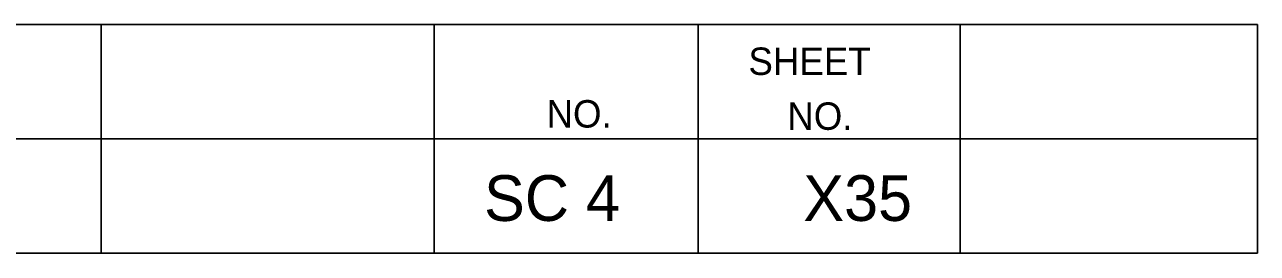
# Model space of a CAD drawing. Extents: x 1000 to 1162, y 999 to 8520.
# Drawn here: x 1148.08 to 1161.56, y 5010.05 to 5012.55 of the extents above; entities that cross this region are included whole.
import ezdxf

# ---------------------------------------------------------------- set-up
doc = ezdxf.new("R2010")
doc.units = 0
doc.layers.add('Level 20', color=7, linetype='Continuous')
doc.layers.add('Level 3', color=7, linetype='Continuous')

msp = doc.modelspace()

# ---------------------------------------------------------------- linework, layer by layer
at = {"layer": 'Level 3'}
for p, q in [((1133.055, 5012.546), (1161.555, 5012.546)), ((1133.055, 5012.546), (1161.555, 5012.546)), ((1133.055, 5012.546), (1161.555, 5012.546)), ((1133.055, 5012.546), (1161.555, 5012.546)), ((1133.055, 5012.546), (1161.555, 5012.546)), ((1133.055, 5012.546), (1161.555, 5012.546)), ((1133.055, 5012.546), (1161.555, 5012.546)), ((1133.055, 5012.546), (1161.555, 5012.546)), ((1133.055, 5012.546), (1161.555, 5012.546)), ((1133.055, 5012.546), (1161.555, 5012.546)), ((1133.055, 5012.546), (1161.555, 5012.546)), ((1133.055, 5012.546), (1161.555, 5012.546)), ((1133.055, 5012.546), (1161.555, 5012.546)), ((1133.055, 5012.546), (1161.555, 5012.546)), ((1133.055, 5012.546), (1161.555, 5012.546)), ((1133.055, 5012.546), (1161.555, 5012.546)), ((1133.055, 5012.546), (1161.555, 5012.546)), ((1133.055, 5012.546), (1161.555, 5012.546)), ((1133.055, 5012.546), (1161.555, 5012.546)), ((1133.055, 5012.546), (1161.555, 5012.546)), ((1133.055, 5012.546), (1161.555, 5012.546)), ((1133.055, 5012.546), (1161.555, 5012.546)), ((1133.055, 5012.546), (1161.555, 5012.546)), ((1133.055, 5012.546), (1161.555, 5012.546)), ((1133.055, 5012.546), (1161.555, 5012.546)), ((1133.055, 5012.546), (1161.555, 5012.546)), ((1133.055, 5012.546), (1161.555, 5012.546)), ((1133.055, 5012.546), (1161.555, 5012.546)), ((1133.055, 5012.546), (1161.555, 5012.546)), ((1133.055, 5012.546), (1161.555, 5012.546)), ((1133.055, 5012.546), (1161.555, 5012.546)), ((1133.055, 5012.546), (1161.555, 5012.546)), ((1133.055, 5012.546), (1161.555, 5012.546)), ((1148.913, 5012.546), (1148.913, 5010.046)), ((1148.913, 5012.546), (1148.913, 5010.046)), ((1148.913, 5012.546), (1148.913, 5010.046)), ((1148.913, 5012.546), (1148.913, 5010.046)), ((1148.913, 5012.546), (1148.913, 5010.046)), ((1148.913, 5012.546), (1148.913, 5010.046)), ((1148.913, 5012.546), (1148.913, 5010.046)), ((1148.913, 5012.546), (1148.913, 5010.046)), ((1148.913, 5012.546), (1148.913, 5010.046)), ((1148.913, 5012.546), (1148.913, 5010.046)), ((1148.913, 5012.546), (1148.913, 5010.046)), ((1148.913, 5012.546), (1148.913, 5010.046)), ((1148.913, 5012.546), (1148.913, 5010.046)), ((1148.913, 5012.546), (1148.913, 5010.046)), ((1148.913, 5012.546), (1148.913, 5010.046)), ((1148.913, 5012.546), (1148.913, 5010.046)), ((1148.913, 5012.546), (1148.913, 5010.046)), ((1148.913, 5012.546), (1148.913, 5010.046)), ((1148.913, 5012.546), (1148.913, 5010.046)), ((1148.913, 5012.546), (1148.913, 5010.046)), ((1148.913, 5012.546), (1148.913, 5010.046)), ((1148.913, 5012.546), (1148.913, 5010.046)), ((1148.913, 5012.546), (1148.913, 5010.046)), ((1148.913, 5012.546), (1148.913, 5010.046)), ((1148.913, 5012.546), (1148.913, 5010.046)), ((1148.913, 5012.546), (1148.913, 5010.046)), ((1148.913, 5012.546), (1148.913, 5010.046)), ((1148.913, 5012.546), (1148.913, 5010.046)), ((1148.913, 5012.546), (1148.913, 5010.046)), ((1148.913, 5012.546), (1148.913, 5010.046)), ((1148.913, 5012.546), (1148.913, 5010.046)), ((1148.913, 5012.546), (1148.913, 5010.046)), ((1148.913, 5012.546), (1148.913, 5010.046)), ((1152.554, 5012.546), (1152.554, 5010.046)), ((1152.554, 5012.546), (1152.554, 5010.046)), ((1152.554, 5012.546), (1152.554, 5010.046)), ((1152.554, 5012.546), (1152.554, 5010.046)), ((1152.554, 5012.546), (1152.554, 5010.046)), ((1152.554, 5012.546), (1152.554, 5010.046)), ((1152.554, 5012.546), (1152.554, 5010.046)), ((1152.554, 5012.546), (1152.554, 5010.046)), ((1152.554, 5012.546), (1152.554, 5010.046)), ((1152.554, 5012.546), (1152.554, 5010.046)), ((1152.554, 5012.546), (1152.554, 5010.046)), ((1152.554, 5012.546), (1152.554, 5010.046)), ((1152.554, 5012.546), (1152.554, 5010.046)), ((1152.554, 5012.546), (1152.554, 5010.046)), ((1152.554, 5012.546), (1152.554, 5010.046)), ((1152.554, 5012.546), (1152.554, 5010.046)), ((1152.554, 5012.546), (1152.554, 5010.046)), ((1152.554, 5012.546), (1152.554, 5010.046)), ((1152.554, 5012.546), (1152.554, 5010.046)), ((1152.554, 5012.546), (1152.554, 5010.046)), ((1152.554, 5012.546), (1152.554, 5010.046)), ((1152.554, 5012.546), (1152.554, 5010.046)), ((1152.554, 5012.546), (1152.554, 5010.046)), ((1152.554, 5012.546), (1152.554, 5010.046)), ((1152.554, 5012.546), (1152.554, 5010.046)), ((1152.554, 5012.546), (1152.554, 5010.046)), ((1152.554, 5012.546), (1152.554, 5010.046)), ((1152.554, 5012.546), (1152.554, 5010.046)), ((1152.554, 5012.546), (1152.554, 5010.046)), ((1152.554, 5012.546), (1152.554, 5010.046)), ((1152.554, 5012.546), (1152.554, 5010.046)), ((1152.554, 5012.546), (1152.554, 5010.046)), ((1152.554, 5012.546), (1152.554, 5010.046)), ((1155.44, 5012.546), (1155.44, 5010.046)), ((1155.44, 5012.546), (1155.44, 5010.046)), ((1155.44, 5012.546), (1155.44, 5010.046)), ((1155.44, 5012.546), (1155.44, 5010.046)), ((1155.44, 5012.546), (1155.44, 5010.046)), ((1155.44, 5012.546), (1155.44, 5010.046)), ((1155.44, 5012.546), (1155.44, 5010.046)), ((1155.44, 5012.546), (1155.44, 5010.046)), ((1155.44, 5012.546), (1155.44, 5010.046)), ((1155.44, 5012.546), (1155.44, 5010.046)), ((1155.44, 5012.546), (1155.44, 5010.046)), ((1155.44, 5012.546), (1155.44, 5010.046)), ((1155.44, 5012.546), (1155.44, 5010.046)), ((1155.44, 5012.546), (1155.44, 5010.046)), ((1155.44, 5012.546), (1155.44, 5010.046)), ((1155.44, 5012.546), (1155.44, 5010.046)), ((1155.44, 5012.546), (1155.44, 5010.046)), ((1155.44, 5012.546), (1155.44, 5010.046)), ((1155.44, 5012.546), (1155.44, 5010.046)), ((1155.44, 5012.546), (1155.44, 5010.046)), ((1155.44, 5012.546), (1155.44, 5010.046)), ((1155.44, 5012.546), (1155.44, 5010.046)), ((1155.44, 5012.546), (1155.44, 5010.046)), ((1155.44, 5012.546), (1155.44, 5010.046)), ((1155.44, 5012.546), (1155.44, 5010.046)), ((1155.44, 5012.546), (1155.44, 5010.046)), ((1155.44, 5012.546), (1155.44, 5010.046)), ((1155.44, 5012.546), (1155.44, 5010.046)), ((1155.44, 5012.546), (1155.44, 5010.046)), ((1155.44, 5012.546), (1155.44, 5010.046)), ((1155.44, 5012.546), (1155.44, 5010.046)), ((1155.44, 5012.546), (1155.44, 5010.046)), ((1155.44, 5012.546), (1155.44, 5010.046)), ((1158.305, 5012.546), (1158.305, 5010.046)), ((1158.305, 5012.546), (1158.305, 5010.046)), ((1158.305, 5012.546), (1158.305, 5010.046)), ((1158.305, 5012.546), (1158.305, 5010.046)), ((1158.305, 5012.546), (1158.305, 5010.046)), ((1158.305, 5012.546), (1158.305, 5010.046)), ((1158.305, 5012.546), (1158.305, 5010.046)), ((1158.305, 5012.546), (1158.305, 5010.046)), ((1158.305, 5012.546), (1158.305, 5010.046)), ((1158.305, 5012.546), (1158.305, 5010.046)), ((1158.305, 5012.546), (1158.305, 5010.046)), ((1158.305, 5012.546), (1158.305, 5010.046)), ((1158.305, 5012.546), (1158.305, 5010.046)), ((1158.305, 5012.546), (1158.305, 5010.046)), ((1158.305, 5012.546), (1158.305, 5010.046)), ((1158.305, 5012.546), (1158.305, 5010.046)), ((1158.305, 5012.546), (1158.305, 5010.046)), ((1158.305, 5012.546), (1158.305, 5010.046)), ((1158.305, 5012.546), (1158.305, 5010.046)), ((1158.305, 5012.546), (1158.305, 5010.046)), ((1158.305, 5012.546), (1158.305, 5010.046)), ((1158.305, 5012.546), (1158.305, 5010.046)), ((1158.305, 5012.546), (1158.305, 5010.046)), ((1158.305, 5012.546), (1158.305, 5010.046)), ((1158.305, 5012.546), (1158.305, 5010.046)), ((1158.305, 5012.546), (1158.305, 5010.046)), ((1158.305, 5012.546), (1158.305, 5010.046)), ((1158.305, 5012.546), (1158.305, 5010.046)), ((1158.305, 5012.546), (1158.305, 5010.046)), ((1158.305, 5012.546), (1158.305, 5010.046)), ((1158.305, 5012.546), (1158.305, 5010.046)), ((1158.305, 5012.546), (1158.305, 5010.046)), ((1158.305, 5012.546), (1158.305, 5010.046)), ((1161.555, 5012.546), (1161.555, 5010.046)), ((1161.555, 5012.546), (1161.555, 5010.046)), ((1161.555, 5012.546), (1161.555, 5010.046)), ((1161.555, 5012.546), (1161.555, 5010.046)), ((1161.555, 5012.546), (1161.555, 5010.046)), ((1161.555, 5012.546), (1161.555, 5010.046)), ((1161.555, 5012.546), (1161.555, 5010.046)), ((1161.555, 5012.546), (1161.555, 5010.046)), ((1161.555, 5012.546), (1161.555, 5010.046)), ((1161.555, 5012.546), (1161.555, 5010.046)), ((1161.555, 5012.546), (1161.555, 5010.046)), ((1161.555, 5012.546), (1161.555, 5010.046)), ((1161.555, 5012.546), (1161.555, 5010.046)), ((1161.555, 5012.546), (1161.555, 5010.046)), ((1161.555, 5012.546), (1161.555, 5010.046)), ((1161.555, 5012.546), (1161.555, 5010.046)), ((1161.555, 5012.546), (1161.555, 5010.046)), ((1161.555, 5012.546), (1161.555, 5010.046)), ((1161.555, 5012.546), (1161.555, 5010.046)), ((1161.555, 5012.546), (1161.555, 5010.046)), ((1161.555, 5012.546), (1161.555, 5010.046)), ((1161.555, 5012.546), (1161.555, 5010.046)), ((1161.555, 5012.546), (1161.555, 5010.046)), ((1161.555, 5012.546), (1161.555, 5010.046)), ((1161.555, 5012.546), (1161.555, 5010.046)), ((1161.555, 5012.546), (1161.555, 5010.046)), ((1161.555, 5012.546), (1161.555, 5010.046)), ((1161.555, 5012.546), (1161.555, 5010.046)), ((1161.555, 5012.546), (1161.555, 5010.046)), ((1161.555, 5012.546), (1161.555, 5010.046)), ((1161.555, 5012.546), (1161.555, 5010.046)), ((1161.555, 5012.546), (1161.555, 5010.046)), ((1161.555, 5012.546), (1161.555, 5010.046)), ((1133.055, 5011.296), (1161.555, 5011.296)), ((1133.055, 5011.296), (1161.555, 5011.296)), ((1133.055, 5011.296), (1161.555, 5011.296)), ((1133.055, 5011.296), (1161.555, 5011.296)), ((1133.055, 5011.296), (1161.555, 5011.296)), ((1133.055, 5011.296), (1161.555, 5011.296)), ((1133.055, 5011.296), (1161.555, 5011.296)), ((1133.055, 5011.296), (1161.555, 5011.296)), ((1133.055, 5011.296), (1161.555, 5011.296)), ((1133.055, 5011.296), (1161.555, 5011.296)), ((1133.055, 5011.296), (1161.555, 5011.296)), ((1133.055, 5011.296), (1161.555, 5011.296)), ((1133.055, 5011.296), (1161.555, 5011.296)), ((1133.055, 5011.296), (1161.555, 5011.296)), ((1133.055, 5011.296), (1161.555, 5011.296)), ((1133.055, 5011.296), (1161.555, 5011.296)), ((1133.055, 5011.296), (1161.555, 5011.296)), ((1133.055, 5011.296), (1161.555, 5011.296)), ((1133.055, 5011.296), (1161.555, 5011.296)), ((1133.055, 5011.296), (1161.555, 5011.296)), ((1133.055, 5011.296), (1161.555, 5011.296)), ((1133.055, 5011.296), (1161.555, 5011.296)), ((1133.055, 5011.296), (1161.555, 5011.296)), ((1133.055, 5011.296), (1161.555, 5011.296)), ((1133.055, 5011.296), (1161.555, 5011.296)), ((1133.055, 5011.296), (1161.555, 5011.296)), ((1133.055, 5011.296), (1161.555, 5011.296)), ((1133.055, 5011.296), (1161.555, 5011.296)), ((1133.055, 5011.296), (1161.555, 5011.296)), ((1133.055, 5011.296), (1161.555, 5011.296)), ((1133.055, 5011.296), (1161.555, 5011.296)), ((1133.055, 5011.296), (1161.555, 5011.296)), ((1133.055, 5011.296), (1161.555, 5011.296)), ((1133.055, 5010.046), (1161.555, 5010.046)), ((1133.055, 5010.046), (1161.555, 5010.046)), ((1133.055, 5010.046), (1161.555, 5010.046)), ((1133.055, 5010.046), (1161.555, 5010.046)), ((1133.055, 5010.046), (1161.555, 5010.046)), ((1133.055, 5010.046), (1161.555, 5010.046)), ((1133.055, 5010.046), (1161.555, 5010.046)), ((1133.055, 5010.046), (1161.555, 5010.046)), ((1133.055, 5010.046), (1161.555, 5010.046)), ((1133.055, 5010.046), (1161.555, 5010.046)), ((1133.055, 5010.046), (1161.555, 5010.046)), ((1133.055, 5010.046), (1161.555, 5010.046)), ((1133.055, 5010.046), (1161.555, 5010.046)), ((1133.055, 5010.046), (1161.555, 5010.046)), ((1133.055, 5010.046), (1161.555, 5010.046)), ((1133.055, 5010.046), (1161.555, 5010.046)), ((1133.055, 5010.046), (1161.555, 5010.046)), ((1133.055, 5010.046), (1161.555, 5010.046)), ((1133.055, 5010.046), (1161.555, 5010.046)), ((1133.055, 5010.046), (1161.555, 5010.046)), ((1133.055, 5010.046), (1161.555, 5010.046)), ((1133.055, 5010.046), (1161.555, 5010.046)), ((1133.055, 5010.046), (1161.555, 5010.046)), ((1133.055, 5010.046), (1161.555, 5010.046)), ((1133.055, 5010.046), (1161.555, 5010.046)), ((1133.055, 5010.046), (1161.555, 5010.046)), ((1133.055, 5010.046), (1161.555, 5010.046)), ((1133.055, 5010.046), (1161.555, 5010.046)), ((1133.055, 5010.046), (1161.555, 5010.046)), ((1133.055, 5010.046), (1161.555, 5010.046)), ((1133.055, 5010.046), (1161.555, 5010.046)), ((1133.055, 5010.046), (1161.555, 5010.046)), ((1133.055, 5010.046), (1161.555, 5010.046))]:
    msp.add_line(p, q, dxfattribs=at)

# ---------------------------------------------------------------- texts
at = {"layer": 'Level 20'}
for s, p in [('SC 4', (1153.099, 5010.4)), ('X35', (1156.59, 5010.4))]:
    msp.add_text(s, height=0.5, dxfattribs=at).set_placement(p)
at = {"layer": 'Level 3'}
for s, p in [('SHEET', (1155.99, 5011.996)), ('SHEET', (1155.99, 5011.996)), ('SHEET', (1155.99, 5011.996)), ('SHEET', (1155.99, 5011.996)), ('SHEET', (1155.99, 5011.996)), ('SHEET', (1155.99, 5011.996)), ('SHEET', (1155.99, 5011.996)), ('SHEET', (1155.99, 5011.996)), ('SHEET', (1155.99, 5011.996)), ('SHEET', (1155.99, 5011.996)), ('SHEET', (1155.99, 5011.996)), ('SHEET', (1155.99, 5011.996)), ('SHEET', (1155.99, 5011.996)), ('SHEET', (1155.99, 5011.996)), ('SHEET', (1155.99, 5011.996)), ('SHEET', (1155.99, 5011.996)), ('SHEET', (1155.99, 5011.996)), ('SHEET', (1155.99, 5011.996)), ('SHEET', (1155.99, 5011.996)), ('SHEET', (1155.99, 5011.996)), ('SHEET', (1155.99, 5011.996)), ('SHEET', (1155.99, 5011.996)), ('SHEET', (1155.99, 5011.996)), ('SHEET', (1155.99, 5011.996)), ('SHEET', (1155.99, 5011.996)), ('SHEET', (1155.99, 5011.996)), ('SHEET', (1155.99, 5011.996)), ('SHEET', (1155.99, 5011.996)), ('SHEET', (1155.99, 5011.996)), ('SHEET', (1155.99, 5011.996)), ('SHEET', (1155.99, 5011.996)), ('SHEET', (1155.99, 5011.996)), ('SHEET', (1155.99, 5011.996)), ('NO.', (1153.782, 5011.421)), ('NO.', (1153.782, 5011.421)), ('NO.', (1153.782, 5011.421)), ('NO.', (1153.782, 5011.421)), ('NO.', (1153.782, 5011.421)), ('NO.', (1153.782, 5011.421)), ('NO.', (1153.782, 5011.421)), ('NO.', (1153.782, 5011.421)), ('NO.', (1153.782, 5011.421)), ('NO.', (1153.782, 5011.421)), ('NO.', (1153.782, 5011.421)), ('NO.', (1153.782, 5011.421)), ('NO.', (1153.782, 5011.421)), ('NO.', (1153.782, 5011.421)), ('NO.', (1153.782, 5011.421)), ('NO.', (1153.782, 5011.421)), ('NO.', (1153.782, 5011.421)), ('NO.', (1153.782, 5011.421)), ('NO.', (1153.782, 5011.421)), ('NO.', (1153.782, 5011.421)), ('NO.', (1153.782, 5011.421)), ('NO.', (1153.782, 5011.421)), ('NO.', (1153.782, 5011.421)), ('NO.', (1153.782, 5011.421)), ('NO.', (1153.782, 5011.421)), ('NO.', (1153.782, 5011.421)), ('NO.', (1153.782, 5011.421)), ('NO.', (1153.782, 5011.421)), ('NO.', (1153.782, 5011.421)), ('NO.', (1153.782, 5011.421)), ('NO.', (1153.782, 5011.421)), ('NO.', (1153.782, 5011.421)), ('NO.', (1153.782, 5011.421)), ('NO.', (1156.415, 5011.396)), ('NO.', (1156.415, 5011.396)), ('NO.', (1156.415, 5011.396)), ('NO.', (1156.415, 5011.396)), ('NO.', (1156.415, 5011.396)), ('NO.', (1156.415, 5011.396)), ('NO.', (1156.415, 5011.396)), ('NO.', (1156.415, 5011.396)), ('NO.', (1156.415, 5011.396)), ('NO.', (1156.415, 5011.396)), ('NO.', (1156.415, 5011.396)), ('NO.', (1156.415, 5011.396)), ('NO.', (1156.415, 5011.396)), ('NO.', (1156.415, 5011.396)), ('NO.', (1156.415, 5011.396)), ('NO.', (1156.415, 5011.396)), ('NO.', (1156.415, 5011.396)), ('NO.', (1156.415, 5011.396)), ('NO.', (1156.415, 5011.396)), ('NO.', (1156.415, 5011.396)), ('NO.', (1156.415, 5011.396)), ('NO.', (1156.415, 5011.396)), ('NO.', (1156.415, 5011.396)), ('NO.', (1156.415, 5011.396)), ('NO.', (1156.415, 5011.396)), ('NO.', (1156.415, 5011.396)), ('NO.', (1156.415, 5011.396)), ('NO.', (1156.415, 5011.396)), ('NO.', (1156.415, 5011.396)), ('NO.', (1156.415, 5011.396)), ('NO.', (1156.415, 5011.396)), ('NO.', (1156.415, 5011.396)), ('NO.', (1156.415, 5011.396))]:
    msp.add_text(s, height=0.3, dxfattribs=at).set_placement(p)

doc.saveas('drawing.dxf')
